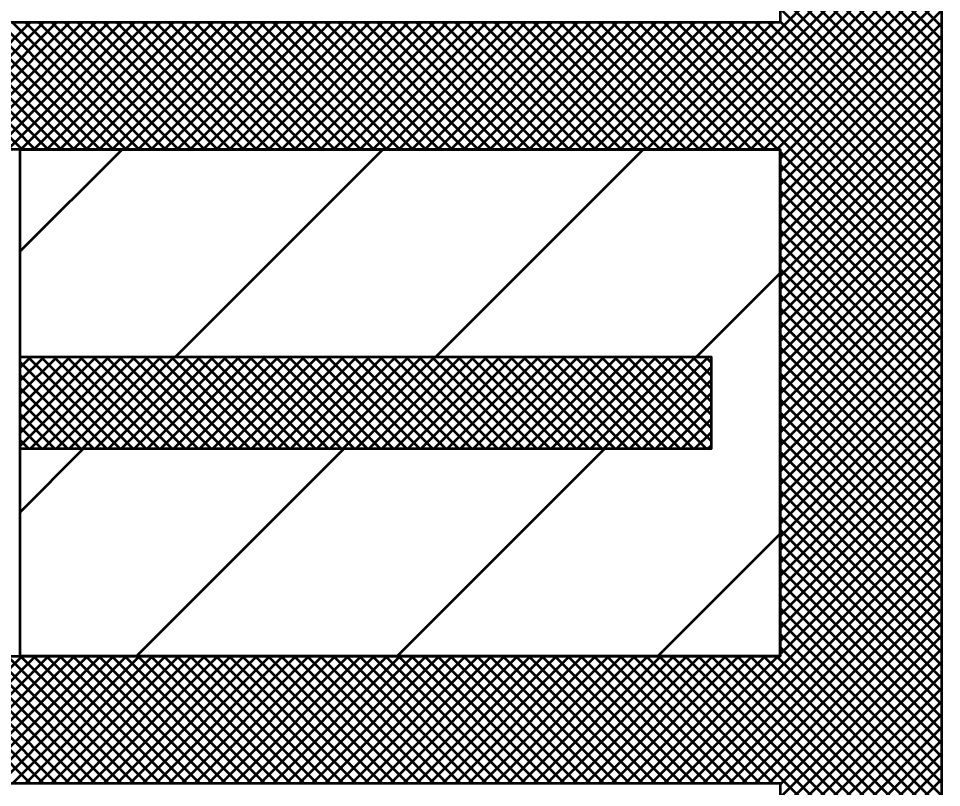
# Model space of a CAD drawing. Extents: x -1 to 679, y 0 to 440.
# Drawn here: x 306.43 to 316.45, y 350.41 to 358.75 of the extents above; entities that cross this region are included whole.
import ezdxf

# ---------------------------------------------------------------- set-up
doc = ezdxf.new("R2010")
doc.units = 0
doc.header["$LTSCALE"] = 0.8
doc.layers.add('1', color=7, linetype='Continuous', lineweight=53)

msp = doc.modelspace()

# ---------------------------------------------------------------- linework, layer by layer
at = {"layer": '1'}
for p, q in [((316.447, 357.8157), (313.4327, 360.8301)), ((316.447, 357.9572), (313.5741, 360.8301)), ((316.447, 358.0986), (313.7155, 360.8301)), ((316.447, 358.24), (313.8569, 360.8301)), ((316.447, 358.3814), (313.9983, 360.8301)), ((316.447, 358.5228), (314.1397, 360.8301)), ((316.447, 358.6642), (314.2812, 360.8301)), ((313.3848, 357.3301), (316.447, 360.3922)), ((313.5263, 357.3301), (316.447, 360.2508)), ((313.6677, 357.3301), (316.447, 360.1094)), ((313.8091, 357.3301), (316.447, 359.968)), ((313.9505, 357.3301), (316.447, 359.8266)), ((314.0919, 357.3301), (316.447, 359.6852)), ((314.2333, 357.3301), (316.447, 359.5437)), ((314.3748, 357.3301), (316.447, 359.4023)), ((316.447, 357.6743), (314.697, 359.4243)), ((314.5163, 357.3301), (316.447, 359.2608)), ((316.447, 357.5329), (314.697, 359.2829)), ((314.6577, 357.3301), (316.447, 359.1194)), ((316.447, 357.3915), (314.697, 359.1415)), ((316.447, 357.25), (314.697, 359)), ((314.697, 357.228), (316.447, 358.978)), ((316.447, 357.1086), (314.697, 358.8586)), ((314.697, 357.0866), (316.447, 358.8366)), ((306.4675, 357.3301), (305.0925, 358.7051)), ((305.1824, 357.3301), (306.5574, 358.7051)), ((306.6089, 357.3301), (305.2339, 358.7051)), ((305.3238, 357.3301), (306.6988, 358.7051)), ((306.7503, 357.3301), (305.3753, 358.7051)), ((305.4652, 357.3301), (306.8402, 358.7051)), ((306.8918, 357.3301), (305.5168, 358.7051)), ((305.6067, 357.3301), (306.9817, 358.7051)), ((307.0332, 357.3301), (305.6582, 358.7051)), ((305.7481, 357.3301), (307.1231, 358.7051)), ((307.1746, 357.3301), (305.7996, 358.7051)), ((305.8895, 357.3301), (307.2645, 358.7051)), ((307.316, 357.3301), (305.941, 358.7051)), ((306.0309, 357.3301), (307.4059, 358.7051)), ((307.4574, 357.3301), (306.0824, 358.7051)), ((306.1723, 357.3301), (307.5473, 358.7051)), ((307.5988, 357.3301), (306.2238, 358.7051)), ((306.3137, 357.3301), (307.6887, 358.7051)), ((307.7403, 357.3301), (306.3653, 358.7051)), ((306.4552, 357.3301), (307.8302, 358.7051)), ((307.8817, 357.3301), (306.5067, 358.7051)), ((306.5966, 357.3301), (307.9716, 358.7051)), ((308.0231, 357.3301), (306.6481, 358.7051)), ((306.738, 357.3301), (308.113, 358.7051)), ((308.1645, 357.3301), (306.7895, 358.7051)), ((306.8794, 357.3301), (308.2544, 358.7051)), ((308.3059, 357.3301), (306.9309, 358.7051)), ((307.0209, 357.3301), (308.3959, 358.7051)), ((308.4473, 357.3301), (307.0723, 358.7051)), ((307.1623, 357.3301), (308.5373, 358.7051)), ((308.5888, 357.3301), (307.2138, 358.7051)), ((307.3037, 357.3301), (308.6787, 358.7051)), ((308.7302, 357.3301), (307.3552, 358.7051)), ((307.4452, 357.3301), (308.8202, 358.7051)), ((308.8716, 357.3301), (307.4966, 358.7051)), ((307.5866, 357.3301), (308.9616, 358.7051)), ((309.0131, 357.3301), (307.6381, 358.7051)), ((307.728, 357.3301), (309.103, 358.7051)), ((309.1545, 357.3301), (307.7795, 358.7051)), ((307.8694, 357.3301), (309.2444, 358.7051)), ((309.2959, 357.3301), (307.9209, 358.7051)), ((308.0108, 357.3301), (309.3858, 358.7051)), ((309.4373, 357.3301), (308.0623, 358.7051)), ((308.1522, 357.3301), (309.5272, 358.7051)), ((309.5788, 357.3301), (308.2038, 358.7051)), ((308.2937, 357.3301), (309.6687, 358.7051)), ((309.7202, 357.3301), (308.3452, 358.7051)), ((308.4351, 357.3301), (309.8101, 358.7051)), ((309.8616, 357.3301), (308.4866, 358.7051)), ((308.5765, 357.3301), (309.9515, 358.7051)), ((310.003, 357.3301), (308.628, 358.7051)), ((308.7179, 357.3301), (310.0929, 358.7051)), ((310.1444, 357.3301), (308.7694, 358.7051)), ((308.8593, 357.3301), (310.2343, 358.7051)), ((310.2858, 357.3301), (308.9108, 358.7051)), ((309.0007, 357.3301), (310.3757, 358.7051)), ((310.4273, 357.3301), (309.0523, 358.7051)), ((309.1422, 357.3301), (310.5172, 358.7051)), ((310.5687, 357.3301), (309.1937, 358.7051)), ((309.2836, 357.3301), (310.6586, 358.7051)), ((310.7101, 357.3301), (309.3351, 358.7051)), ((309.4251, 357.3301), (310.8001, 358.7051)), ((310.8515, 357.3301), (309.4765, 358.7051)), ((309.5665, 357.3301), (310.9415, 358.7051)), ((310.9929, 357.3301), (309.6179, 358.7051)), ((309.7079, 357.3301), (311.0829, 358.7051)), ((311.1343, 357.3301), (309.7593, 358.7051)), ((309.8493, 357.3301), (311.2243, 358.7051)), ((311.2758, 357.3301), (309.9008, 358.7051)), ((309.9907, 357.3301), (311.3657, 358.7051)), ((311.4172, 357.3301), (310.0422, 358.7051)), ((310.1322, 357.3301), (311.5072, 358.7051)), ((311.5587, 357.3301), (310.1837, 358.7051)), ((310.2736, 357.3301), (311.6486, 358.7051)), ((311.7001, 357.3301), (310.3251, 358.7051)), ((310.415, 357.3301), (311.79, 358.7051)), ((311.8415, 357.3301), (310.4665, 358.7051)), ((310.5564, 357.3301), (311.9314, 358.7051)), ((311.9829, 357.3301), (310.6079, 358.7051)), ((310.6978, 357.3301), (312.0728, 358.7051)), ((312.1243, 357.3301), (310.7493, 358.7051)), ((310.8392, 357.3301), (312.2142, 358.7051)), ((312.2657, 357.3301), (310.8907, 358.7051)), ((310.9807, 357.3301), (312.3557, 358.7051)), ((312.4072, 357.3301), (311.0322, 358.7051)), ((311.1221, 357.3301), (312.4971, 358.7051)), ((312.5486, 357.3301), (311.1736, 358.7051)), ((311.2635, 357.3301), (312.6385, 358.7051)), ((312.69, 357.3301), (311.315, 358.7051)), ((311.4049, 357.3301), (312.7799, 358.7051)), ((312.8314, 357.3301), (311.4564, 358.7051)), ((311.5463, 357.3301), (312.9213, 358.7051)), ((312.9728, 357.3301), (311.5978, 358.7051)), ((311.6877, 357.3301), (313.0627, 358.7051)), ((313.1142, 357.3301), (311.7392, 358.7051)), ((311.8292, 357.3301), (313.2042, 358.7051)), ((313.2557, 357.3301), (311.8807, 358.7051)), ((311.9707, 357.3301), (313.3457, 358.7051)), ((313.3971, 357.3301), (312.0221, 358.7051)), ((312.1121, 357.3301), (313.4871, 358.7051)), ((313.5385, 357.3301), (312.1635, 358.7051)), ((312.2535, 357.3301), (313.6285, 358.7051)), ((313.6799, 357.3301), (312.3049, 358.7051)), ((312.3949, 357.3301), (313.7699, 358.7051)), ((313.8213, 357.3301), (312.4463, 358.7051)), ((312.5363, 357.3301), (313.9113, 358.7051)), ((313.9628, 357.3301), (312.5878, 358.7051)), ((312.6778, 357.3301), (314.0528, 358.7051)), ((314.1042, 357.3301), (312.7292, 358.7051)), ((312.8192, 357.3301), (314.1942, 358.7051)), ((314.2457, 357.3301), (312.8707, 358.7051)), ((312.9606, 357.3301), (314.3356, 358.7051)), ((314.3871, 357.3301), (313.0121, 358.7051)), ((313.102, 357.3301), (314.477, 358.7051)), ((314.5285, 357.3301), (313.1535, 358.7051)), ((313.2434, 357.3301), (314.6184, 358.7051)), ((314.6699, 357.3301), (313.2949, 358.7051)), ((316.447, 355.6944), (313.4363, 358.7051)), ((316.447, 355.8358), (313.5777, 358.7051)), ((316.447, 355.9772), (313.7192, 358.7051)), ((316.447, 356.1187), (313.8606, 358.7051)), ((316.447, 356.2601), (314.002, 358.7051)), ((316.447, 356.4015), (314.1434, 358.7051)), ((316.447, 356.5429), (314.2848, 358.7051)), ((316.447, 356.6843), (314.4262, 358.7051)), ((316.447, 356.8257), (314.5677, 358.7051)), ((316.447, 356.9672), (314.697, 358.7172)), ((314.697, 356.9452), (316.447, 358.6952)), ((314.697, 356.8037), (316.447, 358.5537)), ((314.697, 356.6623), (316.447, 358.4123)), ((314.697, 356.5209), (316.447, 358.2709)), ((314.697, 356.3795), (316.447, 358.1295)), ((314.697, 356.2381), (316.447, 357.9881)), ((314.697, 356.0967), (316.447, 357.8467)), ((314.697, 355.9552), (316.447, 357.7052)), ((314.697, 355.8138), (316.447, 357.5638)), ((314.697, 355.6724), (316.447, 357.4224)), ((306.447, 355.0801), (306.447, 357.3301)), ((306.447, 356.224), (307.5531, 357.3301)), ((308.1315, 355.0801), (310.3815, 357.3301)), ((310.9599, 355.0801), (313.2099, 357.3301)), ((316.447, 355.553), (314.697, 357.303)), ((314.697, 355.531), (316.447, 357.281)), ((316.447, 355.4116), (314.697, 357.1616)), ((314.697, 355.3896), (316.447, 357.1396)), ((316.447, 355.2702), (314.697, 357.0202)), ((314.697, 355.2482), (316.447, 356.9982)), ((316.447, 355.1287), (314.697, 356.8787)), ((314.697, 355.1067), (316.447, 356.8567)), ((316.447, 354.9873), (314.697, 356.7373)), ((314.697, 354.9652), (316.447, 356.7152)), ((316.447, 354.8459), (314.697, 356.5959)), ((314.697, 354.8238), (316.447, 356.5738)), ((316.447, 354.7044), (314.697, 356.4544)), ((314.697, 354.6824), (316.447, 356.4324)), ((316.447, 354.563), (314.697, 356.313)), ((314.697, 354.541), (316.447, 356.291)), ((316.447, 354.4216), (314.697, 356.1716)), ((314.697, 354.3996), (316.447, 356.1496)), ((313.7883, 355.0801), (314.697, 355.9887)), ((316.447, 354.2802), (314.697, 356.0302)), ((314.697, 354.2582), (316.447, 356.0082)), ((316.447, 354.1388), (314.697, 355.8888)), ((314.697, 354.1167), (316.447, 355.8667)), ((316.447, 353.9973), (314.697, 355.7473)), ((314.697, 353.9753), (316.447, 355.7253)), ((316.447, 353.8559), (314.697, 355.6059)), ((314.697, 353.8339), (316.447, 355.5839)), ((316.447, 353.7145), (314.697, 355.4645)), ((314.697, 353.6925), (316.447, 355.4425)), ((316.447, 353.5731), (314.697, 355.3231)), ((314.697, 353.5511), (316.447, 355.3011)), ((316.447, 353.4317), (314.697, 355.1817)), ((314.697, 353.4097), (316.447, 355.1597)), ((306.447, 354.9626), (306.5645, 355.0801)), ((306.447, 354.8212), (306.7059, 355.0801)), ((306.447, 354.6798), (306.8473, 355.0801)), ((306.447, 354.5383), (306.9887, 355.0801)), ((306.447, 354.3969), (307.1302, 355.0801)), ((306.447, 354.2555), (307.2716, 355.0801)), ((306.447, 354.1141), (307.413, 355.0801)), ((307.5309, 354.0801), (306.5309, 355.0801)), ((306.5544, 354.0801), (307.5544, 355.0801)), ((307.6723, 354.0801), (306.6723, 355.0801)), ((306.6958, 354.0801), (307.6958, 355.0801)), ((307.8137, 354.0801), (306.8137, 355.0801)), ((306.8372, 354.0801), (307.8372, 355.0801)), ((307.9552, 354.0801), (306.9552, 355.0801)), ((306.9787, 354.0801), (307.9787, 355.0801)), ((308.0966, 354.0801), (307.0966, 355.0801)), ((307.1201, 354.0801), (308.1201, 355.0801)), ((308.238, 354.0801), (307.238, 355.0801)), ((307.2616, 354.0801), (308.2616, 355.0801)), ((308.3794, 354.0801), (307.3794, 355.0801)), ((307.403, 354.0801), (308.403, 355.0801)), ((308.5208, 354.0801), (307.5208, 355.0801)), ((307.5444, 354.0801), (308.5444, 355.0801)), ((308.6622, 354.0801), (307.6622, 355.0801)), ((307.6858, 354.0801), (308.6858, 355.0801)), ((308.8037, 354.0801), (307.8037, 355.0801)), ((307.8272, 354.0801), (308.8272, 355.0801)), ((308.9451, 354.0801), (307.9451, 355.0801)), ((307.9687, 354.0801), (308.9687, 355.0801)), ((309.0865, 354.0801), (308.0865, 355.0801)), ((308.1101, 354.0801), (309.1101, 355.0801)), ((309.2279, 354.0801), (308.2279, 355.0801)), ((308.2515, 354.0801), (309.2515, 355.0801)), ((309.3693, 354.0801), (308.3693, 355.0801)), ((308.3929, 354.0801), (309.3929, 355.0801)), ((309.5107, 354.0801), (308.5107, 355.0801)), ((308.5343, 354.0801), (309.5343, 355.0801)), ((309.6522, 354.0801), (308.6522, 355.0801)), ((308.6757, 354.0801), (309.6757, 355.0801)), ((309.7937, 354.0801), (308.7937, 355.0801)), ((308.8172, 354.0801), (309.8172, 355.0801)), ((309.9351, 354.0801), (308.9351, 355.0801)), ((308.9586, 354.0801), (309.9586, 355.0801)), ((310.0765, 354.0801), (309.0765, 355.0801)), ((309.1, 354.0801), (310.1, 355.0801)), ((310.2179, 354.0801), (309.2179, 355.0801)), ((309.2414, 354.0801), (310.2414, 355.0801)), ((310.3593, 354.0801), (309.3593, 355.0801)), ((309.3828, 354.0801), (310.3828, 355.0801)), ((310.5007, 354.0801), (309.5007, 355.0801)), ((309.5242, 354.0801), (310.5242, 355.0801)), ((310.6422, 354.0801), (309.6422, 355.0801)), ((309.6658, 354.0801), (310.6658, 355.0801)), ((310.7836, 354.0801), (309.7836, 355.0801)), ((309.8072, 354.0801), (310.8072, 355.0801)), ((310.925, 354.0801), (309.925, 355.0801)), ((309.9486, 354.0801), (310.9486, 355.0801)), ((311.0664, 354.0801), (310.0664, 355.0801)), ((310.09, 354.0801), (311.09, 355.0801)), ((311.2078, 354.0801), (310.2078, 355.0801)), ((310.2314, 354.0801), (311.2314, 355.0801)), ((311.3492, 354.0801), (310.3492, 355.0801)), ((310.3728, 354.0801), (311.3728, 355.0801)), ((311.4907, 354.0801), (310.4907, 355.0801)), ((310.5143, 354.0801), (311.5143, 355.0801)), ((311.6321, 354.0801), (310.6321, 355.0801)), ((310.6557, 354.0801), (311.6557, 355.0801)), ((311.7735, 354.0801), (310.7735, 355.0801)), ((310.7971, 354.0801), (311.7971, 355.0801)), ((311.9149, 354.0801), (310.9149, 355.0801)), ((310.9385, 354.0801), (311.9385, 355.0801)), ((312.0563, 354.0801), (311.0563, 355.0801)), ((311.0799, 354.0801), (312.0799, 355.0801)), ((312.1978, 354.0801), (311.1978, 355.0801)), ((311.2213, 354.0801), (312.2213, 355.0801)), ((312.3392, 354.0801), (311.3392, 355.0801)), ((311.3628, 354.0801), (312.3628, 355.0801)), ((312.4807, 354.0801), (311.4807, 355.0801)), ((311.5042, 354.0801), (312.5042, 355.0801)), ((312.6221, 354.0801), (311.6221, 355.0801)), ((311.6456, 354.0801), (312.6456, 355.0801)), ((312.7635, 354.0801), (311.7635, 355.0801)), ((311.787, 354.0801), (312.787, 355.0801)), ((312.9049, 354.0801), (311.9049, 355.0801)), ((311.9284, 354.0801), (312.9284, 355.0801)), ((313.0463, 354.0801), (312.0463, 355.0801)), ((312.0698, 354.0801), (313.0698, 355.0801)), ((313.1877, 354.0801), (312.1877, 355.0801)), ((312.2113, 354.0801), (313.2113, 355.0801)), ((313.3292, 354.0801), (312.3292, 355.0801)), ((312.3528, 354.0801), (313.3528, 355.0801)), ((313.4706, 354.0801), (312.4706, 355.0801)), ((312.4942, 354.0801), (313.4942, 355.0801)), ((313.612, 354.0801), (312.612, 355.0801)), ((312.6356, 354.0801), (313.6356, 355.0801)), ((313.7534, 354.0801), (312.7534, 355.0801)), ((312.777, 354.0801), (313.777, 355.0801)), ((313.8948, 354.0801), (312.8948, 355.0801)), ((312.9184, 354.0801), (313.9184, 355.0801)), ((313.947, 354.1693), (313.0362, 355.0801)), ((313.947, 354.3107), (313.1777, 355.0801)), ((313.947, 354.4522), (313.3191, 355.0801)), ((313.947, 354.5936), (313.4605, 355.0801)), ((313.947, 354.735), (313.6019, 355.0801)), ((313.947, 354.8765), (313.7434, 355.0801)), ((313.947, 355.0179), (313.8848, 355.0801)), ((307.3895, 354.0801), (306.447, 355.0226)), ((313.0598, 354.0801), (313.947, 354.9672)), ((316.447, 353.2903), (314.697, 355.0403)), ((314.697, 353.2682), (316.447, 355.0182)), ((307.2481, 354.0801), (306.447, 354.8812)), ((316.447, 353.1488), (314.697, 354.8988)), ((314.697, 353.1268), (316.447, 354.8768)), ((313.2013, 354.0801), (313.947, 354.8258)), ((316.447, 353.0074), (314.697, 354.7574)), ((307.1066, 354.0801), (306.447, 354.7397)), ((313.3427, 354.0801), (313.947, 354.6844)), ((314.697, 352.9854), (316.447, 354.7354)), ((306.9652, 354.0801), (306.447, 354.5983)), ((316.447, 352.866), (314.697, 354.616)), ((314.697, 352.844), (316.447, 354.594)), ((306.8237, 354.0801), (306.447, 354.4568)), ((313.4841, 354.0801), (313.947, 354.543)), ((316.447, 352.7246), (314.697, 354.4746)), ((314.697, 352.7026), (316.447, 354.4526)), ((313.6255, 354.0801), (313.947, 354.4016)), ((306.6823, 354.0801), (306.447, 354.3154)), ((313.7669, 354.0801), (313.947, 354.2602)), ((316.447, 352.5832), (314.697, 354.3332)), ((314.697, 352.5611), (316.447, 354.3111)), ((306.5409, 354.0801), (306.447, 354.174)), ((316.447, 352.4418), (314.697, 354.1918)), ((314.697, 352.4197), (316.447, 354.1697)), ((306.447, 351.8301), (306.447, 354.0801)), ((306.447, 353.3956), (307.1315, 354.0801)), ((307.7099, 351.8301), (309.9599, 354.0801)), ((310.5383, 351.8301), (312.7883, 354.0801)), ((313.9083, 354.0801), (313.947, 354.1187)), ((316.447, 352.3003), (314.697, 354.0503)), ((314.697, 352.2783), (316.447, 354.0283)), ((316.447, 352.1588), (314.697, 353.9088)), ((314.697, 352.1368), (316.447, 353.8868)), ((316.447, 352.0174), (314.697, 353.7674)), ((314.697, 351.9954), (316.447, 353.7454)), ((316.447, 351.876), (314.697, 353.626)), ((314.697, 351.854), (316.447, 353.604)), ((313.4395, 350.4551), (316.447, 353.4626)), ((316.447, 351.7346), (314.697, 353.4846)), ((313.5809, 350.4551), (316.447, 353.3212)), ((316.447, 351.5932), (314.697, 353.3432)), ((313.3667, 351.8301), (314.697, 353.1603)), ((313.7223, 350.4551), (316.447, 353.1798)), ((316.447, 351.4518), (314.697, 353.2018)), ((316.447, 351.3103), (314.697, 353.0603)), ((313.8637, 350.4551), (316.447, 353.0383)), ((314.0052, 350.4551), (316.447, 352.8969)), ((316.447, 351.1689), (314.697, 352.9189)), ((314.1466, 350.4551), (316.447, 352.7555)), ((316.447, 351.0275), (314.697, 352.7775)), ((314.288, 350.4551), (316.447, 352.6141)), ((316.447, 350.8861), (314.697, 352.6361)), ((314.4294, 350.4551), (316.447, 352.4727)), ((316.447, 350.7447), (314.697, 352.4947)), ((316.447, 350.6033), (314.697, 352.3533)), ((314.5708, 350.4551), (316.447, 352.3313)), ((316.447, 350.4618), (314.697, 352.2118)), ((314.697, 350.4398), (316.447, 352.1898)), ((316.447, 350.3204), (314.697, 352.0704)), ((314.697, 350.2984), (316.447, 352.0484)), ((316.447, 350.179), (314.697, 351.929)), ((314.697, 350.157), (316.447, 351.907)), ((305.0957, 350.4551), (306.4707, 351.8301)), ((306.5542, 350.4551), (305.1792, 351.8301)), ((305.2371, 350.4551), (306.6121, 351.8301)), ((306.6957, 350.4551), (305.3207, 351.8301)), ((305.3785, 350.4551), (306.7535, 351.8301)), ((306.8371, 350.4551), (305.4621, 351.8301)), ((305.5199, 350.4551), (306.8949, 351.8301)), ((306.9785, 350.4551), (305.6035, 351.8301)), ((305.6613, 350.4551), (307.0363, 351.8301)), ((307.1199, 350.4551), (305.7449, 351.8301)), ((305.8028, 350.4551), (307.1778, 351.8301)), ((307.2613, 350.4551), (305.8863, 351.8301)), ((305.9442, 350.4551), (307.3192, 351.8301)), ((307.4027, 350.4551), (306.0277, 351.8301)), ((306.0856, 350.4551), (307.4606, 351.8301)), ((307.5442, 350.4551), (306.1692, 351.8301)), ((306.227, 350.4551), (307.602, 351.8301)), ((307.6856, 350.4551), (306.3106, 351.8301)), ((306.3684, 350.4551), (307.7434, 351.8301)), ((307.827, 350.4551), (306.452, 351.8301)), ((306.5098, 350.4551), (307.8848, 351.8301)), ((307.9684, 350.4551), (306.5934, 351.8301)), ((306.6513, 350.4551), (308.0263, 351.8301)), ((308.1098, 350.4551), (306.7348, 351.8301)), ((306.7927, 350.4551), (308.1677, 351.8301)), ((308.2513, 350.4551), (306.8763, 351.8301)), ((306.9341, 350.4551), (308.3091, 351.8301)), ((308.3927, 350.4551), (307.0177, 351.8301)), ((307.0755, 350.4551), (308.4505, 351.8301)), ((308.5342, 350.4551), (307.1592, 351.8301)), ((307.2169, 350.4551), (308.5919, 351.8301)), ((308.6756, 350.4551), (307.3006, 351.8301)), ((307.3583, 350.4551), (308.7333, 351.8301)), ((308.817, 350.4551), (307.442, 351.8301)), ((307.4998, 350.4551), (308.8748, 351.8301)), ((308.9584, 350.4551), (307.5834, 351.8301)), ((307.6413, 350.4551), (309.0163, 351.8301)), ((309.0998, 350.4551), (307.7248, 351.8301)), ((307.7827, 350.4551), (309.1577, 351.8301)), ((309.2412, 350.4551), (307.8662, 351.8301)), ((307.9241, 350.4551), (309.2991, 351.8301)), ((309.3827, 350.4551), (308.0077, 351.8301)), ((308.0655, 350.4551), (309.4405, 351.8301)), ((309.5241, 350.4551), (308.1491, 351.8301)), ((308.2069, 350.4551), (309.5819, 351.8301)), ((309.6655, 350.4551), (308.2905, 351.8301)), ((308.3483, 350.4551), (309.7233, 351.8301)), ((309.8069, 350.4551), (308.4319, 351.8301)), ((308.4898, 350.4551), (309.8648, 351.8301)), ((309.9483, 350.4551), (308.5733, 351.8301)), ((308.6312, 350.4551), (310.0062, 351.8301)), ((310.0897, 350.4551), (308.7147, 351.8301)), ((308.7726, 350.4551), (310.1476, 351.8301)), ((310.2312, 350.4551), (308.8562, 351.8301)), ((308.914, 350.4551), (310.289, 351.8301)), ((310.3726, 350.4551), (308.9976, 351.8301)), ((309.0554, 350.4551), (310.4304, 351.8301)), ((310.514, 350.4551), (309.139, 351.8301)), ((309.1968, 350.4551), (310.5718, 351.8301)), ((310.6554, 350.4551), (309.2804, 351.8301)), ((309.3383, 350.4551), (310.7133, 351.8301)), ((310.7969, 350.4551), (309.4219, 351.8301)), ((309.4797, 350.4551), (310.8547, 351.8301)), ((310.9383, 350.4551), (309.5633, 351.8301)), ((309.6211, 350.4551), (310.9961, 351.8301)), ((311.0797, 350.4551), (309.7047, 351.8301)), ((309.7625, 350.4551), (311.1375, 351.8301)), ((311.2212, 350.4551), (309.8462, 351.8301)), ((309.9039, 350.4551), (311.2789, 351.8301)), ((311.3626, 350.4551), (309.9876, 351.8301)), ((310.0453, 350.4551), (311.4203, 351.8301)), ((311.504, 350.4551), (310.129, 351.8301)), ((310.1868, 350.4551), (311.5618, 351.8301)), ((311.6454, 350.4551), (310.2704, 351.8301)), ((310.3282, 350.4551), (311.7032, 351.8301)), ((311.7868, 350.4551), (310.4118, 351.8301)), ((310.4697, 350.4551), (311.8447, 351.8301)), ((311.9282, 350.4551), (310.5532, 351.8301)), ((310.6111, 350.4551), (311.9861, 351.8301)), ((312.0697, 350.4551), (310.6947, 351.8301)), ((310.7525, 350.4551), (312.1275, 351.8301)), ((312.2111, 350.4551), (310.8361, 351.8301)), ((310.8939, 350.4551), (312.2689, 351.8301)), ((312.3525, 350.4551), (310.9775, 351.8301)), ((311.0353, 350.4551), (312.4103, 351.8301)), ((312.4939, 350.4551), (311.1189, 351.8301)), ((311.1767, 350.4551), (312.5517, 351.8301)), ((312.6353, 350.4551), (311.2603, 351.8301)), ((311.3182, 350.4551), (312.6932, 351.8301)), ((312.7767, 350.4551), (311.4017, 351.8301)), ((311.4596, 350.4551), (312.8346, 351.8301)), ((312.9182, 350.4551), (311.5432, 351.8301)), ((311.601, 350.4551), (312.976, 351.8301)), ((313.0596, 350.4551), (311.6846, 351.8301)), ((311.7424, 350.4551), (313.1174, 351.8301)), ((313.201, 350.4551), (311.826, 351.8301)), ((311.8838, 350.4551), (313.2588, 351.8301)), ((313.3425, 350.4551), (311.9675, 351.8301)), ((312.0252, 350.4551), (313.4002, 351.8301)), ((313.4839, 350.4551), (312.1089, 351.8301)), ((312.1667, 350.4551), (313.5417, 351.8301)), ((313.6253, 350.4551), (312.2503, 351.8301)), ((312.3081, 350.4551), (313.6831, 351.8301)), ((313.7668, 350.4551), (312.3918, 351.8301)), ((312.4495, 350.4551), (313.8245, 351.8301)), ((313.9082, 350.4551), (312.5332, 351.8301)), ((312.591, 350.4551), (313.966, 351.8301)), ((314.0496, 350.4551), (312.6746, 351.8301)), ((312.7324, 350.4551), (314.1074, 351.8301)), ((314.191, 350.4551), (312.816, 351.8301)), ((312.8738, 350.4551), (314.2488, 351.8301)), ((314.3324, 350.4551), (312.9574, 351.8301)), ((313.0152, 350.4551), (314.3902, 351.8301)), ((314.4738, 350.4551), (313.0988, 351.8301)), ((313.1567, 350.4551), (314.5317, 351.8301)), ((314.6153, 350.4551), (313.2403, 351.8301)), ((313.2981, 350.4551), (314.6731, 351.8301)), ((316.447, 348.7647), (313.3817, 351.8301)), ((316.447, 348.9062), (313.5231, 351.8301)), ((316.447, 349.0476), (313.6645, 351.8301)), ((316.447, 349.189), (313.8059, 351.8301)), ((316.447, 349.3304), (313.9473, 351.8301)), ((316.447, 349.4718), (314.0888, 351.8301)), ((316.447, 349.6132), (314.2302, 351.8301)), ((316.447, 349.7547), (314.3716, 351.8301)), ((316.447, 349.8962), (314.5131, 351.8301)), ((316.447, 350.0376), (314.6545, 351.8301)), ((314.697, 350.0155), (316.447, 351.7655)), ((314.697, 349.8741), (316.447, 351.6241)), ((314.697, 349.7327), (316.447, 351.4827)), ((313.4358, 348.3301), (316.447, 351.3413)), ((313.5772, 348.3301), (316.447, 351.1998)), ((313.7187, 348.3301), (316.447, 351.0584)), ((313.8601, 348.3301), (316.447, 350.917)), ((314.0015, 348.3301), (316.447, 350.7756)), ((314.1429, 348.3301), (316.447, 350.6342)), ((314.2843, 348.3301), (316.447, 350.4928))]:
    msp.add_line(p, q, dxfattribs=at)
for points in [[(295.697, 358.4551), (295.697, 359.7051), (295.697, 360.8301), (306.447, 360.8301), (315.197, 360.8301), (315.197, 361.3301), (316.447, 361.3301), (316.447, 347.8301), (315.197, 347.8301), (315.197, 348.3301), (306.447, 348.3301), (295.697, 348.3301), (295.697, 349.4551), (295.697, 350.7051), (295.697, 351.8301), (306.447, 351.8301), (314.697, 351.8301), (314.697, 357.3301), (306.447, 357.3301), (295.697, 357.3301)], [(296.197, 358.7051), (296.197, 359.4551), (314.697, 359.4551), (314.697, 358.7051)], [(306.447, 351.8301), (314.697, 351.8301), (314.697, 357.3301), (306.447, 357.3301), (314.697, 357.3301), (314.697, 351.8301)], [(306.447, 354.0801), (306.447, 355.0801), (313.947, 355.0801), (313.947, 354.0801)], [(306.447, 354.0801), (306.447, 355.0801), (313.947, 355.0801), (313.947, 354.0801)], [(296.197, 349.7051), (296.197, 350.4551), (314.697, 350.4551), (314.697, 349.7051)]]:
    msp.add_lwpolyline(points, close=True, dxfattribs=at)

doc.saveas('drawing.dxf')
